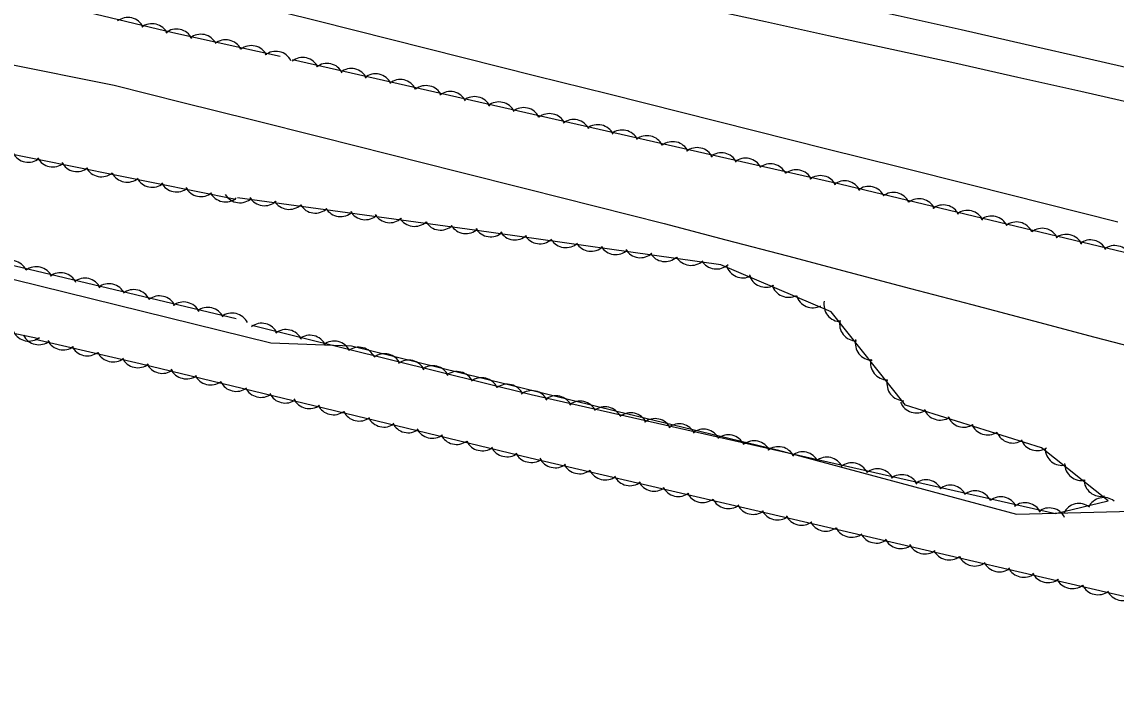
# Model space of a CAD drawing. Extents: x 1441650 to 1491889, y 345904 to 358319.
# Drawn here: x 1461801.3 to 1462034.9, y 350517.9 to 350658.6 of the extents above; entities that cross this region are included whole.
import ezdxf

# ---------------------------------------------------------------- set-up
doc = ezdxf.new("R2010")
doc.units = 0
for name, color, linetype in [('S_DITCHLINE', 7, 'Continuous'), ('S_EDGE_PAVEMENT', 7, 'Continuous'), ('S_SHOULDER', 7, 'Continuous'), ('S_STREAM', 7, 'Continuous'), ('S_TREE', 7, 'Continuous')]:
    doc.layers.add(name, color=color, linetype=linetype)

msp = doc.modelspace()

# ---------------------------------------------------------------- linework, layer by layer
at = {"layer": 'S_DITCHLINE'}
msp.add_lwpolyline([(1461797.52, 350649.84), (1461820.94, 350645.14), (1461835.63, 350641.45), (1461850.31, 350637.76), (1461865, 350634.06), (1461879.68, 350630.37), (1461894.37, 350626.67), (1461909.05, 350622.98), (1461923.74, 350619.28), (1461938.42, 350615.59), (1461951.55, 350612.12), (1461964.69, 350608.66), (1461977.82, 350605.19), (1461990.95, 350601.73), (1462004.09, 350598.26), (1462017.22, 350594.8), (1462030.35, 350591.33), (1462043.48, 350587.87)], dxfattribs=at)
at = {"layer": 'S_EDGE_PAVEMENT'}
msp.add_lwpolyline([(1461794.89, 350704.35), (1461807.93, 350701.24), (1461820.97, 350698.14), (1461834.02, 350695.03), (1461847.95, 350691.82), (1461861.89, 350688.61), (1461875.82, 350685.4), (1461889.75, 350682.18), (1461904.34, 350678.85), (1461918.94, 350675.52), (1461933.53, 350672.18), (1461948.12, 350668.85), (1461961.53, 350665.89), (1461974.94, 350662.92), (1461988.35, 350659.96), (1462001.77, 350657), (1462015.46, 350653.86), (1462029.16, 350650.72), (1462042.86, 350647.58)], dxfattribs=at)
at = {"layer": 'S_SHOULDER'}
msp.add_lwpolyline([(1461793.71, 350697.1), (1461806.51, 350694.14), (1461819.31, 350691.18), (1461832.11, 350688.22), (1461846.01, 350684.89), (1461859.92, 350681.55), (1461873.82, 350678.21), (1461887.73, 350674.88), (1461902.42, 350671.57), (1461917.12, 350668.25), (1461931.81, 350664.94), (1461946.5, 350661.63), (1461959.99, 350658.69), (1461973.48, 350655.75), (1461986.97, 350652.81), (1462000.46, 350649.87), (1462013.89, 350646.84), (1462027.32, 350643.81), (1462040.75, 350640.79)], dxfattribs=at)
at = {"layer": 'S_STREAM'}
msp.add_lwpolyline([(1461761.18, 350613.11), (1461854.43, 350590.1), (1461871.61, 350589.48), (1461928.27, 350575.53), (1461962.5, 350567.25), (1462013.59, 350553.52), (1462054.78, 350554.57), (1462066.93, 350558.78), (1462091.1, 350560.16), (1462150.98, 350548.54), (1462206.96, 350527.64), (1462255.72, 350523.58), (1462297.73, 350515.06), (1462330.99, 350512.55), (1462365.67, 350501.81), (1462404.66, 350490.83), (1462479.26, 350473.9), (1462524.58, 350460.08), (1462626.68, 350442.79), (1462748.76, 350419.73), (1462807.29, 350407.46)], dxfattribs=at)
at = {"layer": 'S_TREE'}
for points in [[(1461846.95, 350620.69), (1461779.1, 350634.39), (1461756.98, 350639.36), (1461739.54, 350650.43), (1461721.15, 350660.38), (1461709.34, 350666.47), (1461703.14, 350672.1), (1461696.73, 350670.43), (1461690.04, 350672.04), (1461689.21, 350681.04), (1461691.35, 350690.67), (1461700.04, 350693.56), (1461721.6, 350683.43), (1461759.03, 350674.24), (1461833.52, 350656.35), (1461856.42, 350651.28)], [(1461786.79, 350678.3), (1461802.32, 350674.41), (1461817.85, 350670.51), (1461833.38, 350666.62), (1461848.91, 350662.72), (1461864.43, 350658.83), (1461879.96, 350654.93), (1461895.49, 350651.04), (1461911.02, 350647.14), (1461926.55, 350643.24), (1461942.08, 350639.35), (1461957.6, 350635.45), (1461973.13, 350631.56), (1461988.66, 350627.66), (1462004.19, 350623.77), (1462019.72, 350619.87), (1462035.25, 350615.97)], [(1461786.79, 350678.3), (1461802.32, 350674.41), (1461817.85, 350670.51), (1461833.38, 350666.62), (1461848.91, 350662.72), (1461864.43, 350658.83), (1461879.96, 350654.93), (1461895.49, 350651.04), (1461911.02, 350647.14), (1461926.55, 350643.24), (1461942.08, 350639.35), (1461957.6, 350635.45), (1461973.13, 350631.56), (1461988.66, 350627.66), (1462004.19, 350623.77), (1462019.72, 350619.87), (1462035.25, 350615.97)], [(1461859.05, 350650.61), (1461975.9, 350624.02), (1462063.34, 350603.03), (1462104.42, 350590.98)], [(1461804.95, 350590.93), (1461707.03, 350611.43), (1461693.91, 350616.88), (1461693.86, 350625.12), (1461697.62, 350634.14), (1461701.61, 350642.7), (1461714.48, 350649), (1461716.92, 350643.88), (1461713.37, 350630.2), (1461719.49, 350624.68), (1461746.32, 350619.26), (1461847.03, 350595.33)], [(1461850.37, 350593.91), (1461910.02, 350579.09), (1462021.95, 350553.65), (1462033.19, 350556.35), (1462018.96, 350567.68), (1461989.91, 350576.77), (1461974.01, 350596.72), (1461950.45, 350606.74), (1461897.92, 350614.19), (1461847.3, 350621.04)], [(1462106.56, 350519.64), (1461909.75, 350565.5), (1461826.48, 350585.63), (1461804.11, 350590.79)]]:
    msp.add_lwpolyline(points, dxfattribs=at)
for centre, start, end in [((1461861.21, 350647.38), 26.3833, 127.9802), ((1461866.4, 350646.13), 26.3833, 127.9802), ((1461871.57, 350645.03), 26.3833, 127.9802), ((1461876.75, 350643.89), 26.3833, 127.9802), ((1461882.05, 350642.68), 26.3833, 127.9802), ((1461887.55, 350641.39), 26.3833, 127.9802), ((1461892.73, 350640.14), 26.3833, 127.9802), ((1461897.9, 350639.04), 26.3833, 127.9802), ((1461903.08, 350637.9), 26.3833, 127.9802), ((1461908.39, 350636.69), 26.3833, 127.9802), ((1461913.88, 350635.4), 26.3833, 127.9802), ((1461919.07, 350634.15), 26.3833, 127.9802), ((1461924.24, 350633.04), 26.3833, 127.9802), ((1461929.42, 350631.9), 26.3833, 127.9802), ((1461934.72, 350630.69), 26.3833, 127.9802), ((1461940.22, 350629.41), 26.3833, 127.9802), ((1461945.41, 350628.15), 26.3833, 127.9802), ((1461950.57, 350627.05), 26.3833, 127.9802), ((1461955.75, 350625.91), 26.3833, 127.9802), ((1461961.06, 350624.7), 26.3833, 127.9802), ((1461966.56, 350623.42), 26.3833, 127.9802), ((1461971.74, 350622.16), 26.3833, 127.9802), ((1461976.87, 350621.05), 25.7065, 127.3034), ((1461982.04, 350619.85), 25.7065, 127.3034), ((1461987.33, 350618.57), 25.7065, 127.3034), ((1461992.81, 350617.22), 25.7065, 127.3034), ((1461997.98, 350615.91), 25.7065, 127.3034), ((1462003.14, 350614.75), 25.7065, 127.3034), ((1462008.3, 350613.54), 25.7065, 127.3034), ((1462013.59, 350612.27), 25.7065, 127.3034), ((1462019.08, 350610.92), 25.7065, 127.3034), ((1462024.25, 350609.61), 25.7065, 127.3034), ((1462029.4, 350608.44), 25.7065, 127.3034), ((1462034.57, 350607.24), 25.7065, 127.3034)]:
    msp.add_arc(centre, 3.64, start, end, dxfattribs=at)
for centre, major_axis, ratio, start_param, end_param in [((1461823.88, 350655.94), (-3.54, 0.85), 0.995105, 3.825789, 5.598989), ((1461829.05, 350654.62), (-3.54, 0.85), 0.995105, 3.825789, 5.598989), ((1461834.26, 350653.47), (-3.56, 0.79), 0.995086, 3.825789, 5.598989), ((1461839.45, 350652.36), (-3.56, 0.79), 0.995086, 3.825789, 5.598989), ((1461844.76, 350651.18), (-3.56, 0.79), 0.995086, 3.825789, 5.598989), ((1461850.26, 350649.93), (-3.56, 0.79), 0.995086, 3.825789, 5.598989), ((1461855.46, 350648.71), (-3.56, 0.79), 0.995086, 3.825789, 5.598989), ((1461802.62, 350632.3), (3.55, -0.83), 0.995064, 3.856134, 5.629334), ((1461807.83, 350631.29), (3.55, -0.83), 0.995064, 3.856134, 5.629334), ((1461813.02, 350630.31), (3.55, -0.83), 0.995064, 3.856134, 5.629334), ((1461818.23, 350629.19), (3.55, -0.83), 0.995064, 3.856134, 5.629334), ((1461823.76, 350628.04), (3.55, -0.83), 0.995064, 3.856134, 5.629334), ((1461829.09, 350626.96), (3.55, -0.83), 0.995064, 3.856134, 5.629334), ((1461834.3, 350625.94), (3.55, -0.83), 0.995064, 3.856134, 5.629334), ((1461839.49, 350624.97), (3.55, -0.83), 0.995064, 3.856134, 5.629334), ((1461844.71, 350623.84), (3.55, -0.83), 0.995064, 3.856134, 5.629334), ((1461847.8, 350623.65), (3.56, 0.78), 0.99681, 3.475556, 5.248757), ((1461853.04, 350623.02), (3.56, 0.78), 0.99681, 3.475556, 5.248757), ((1461858.31, 350622.23), (3.56, 0.78), 0.99681, 3.475556, 5.248757), ((1461863.9, 350621.44), (3.56, 0.78), 0.99681, 3.475556, 5.248757), ((1461869.29, 350620.71), (3.56, 0.78), 0.99681, 3.475556, 5.248757), ((1461874.55, 350620.03), (3.56, 0.78), 0.99681, 3.475556, 5.248757), ((1461879.79, 350619.39), (3.56, 0.78), 0.99681, 3.475556, 5.248757), ((1461885.07, 350618.6), (3.56, 0.78), 0.99681, 3.475556, 5.248757), ((1461890.66, 350617.81), (3.56, 0.78), 0.99681, 3.475556, 5.248757), ((1461896.05, 350617.08), (3.56, 0.78), 0.99681, 3.475556, 5.248757), ((1461901.31, 350616.38), (3.61, -0.51), 0.997184, 3.825789, 5.598989), ((1461906.55, 350615.72), (3.61, -0.51), 0.997184, 3.825789, 5.598989), ((1461911.83, 350614.89), (3.61, -0.51), 0.997184, 3.825789, 5.598989), ((1461917.41, 350614.07), (3.61, -0.51), 0.997184, 3.825789, 5.598989), ((1461922.8, 350613.3), (3.61, -0.51), 0.997184, 3.825789, 5.598989), ((1461928.06, 350612.59), (3.61, -0.51), 0.997184, 3.825789, 5.598989), ((1461798.88, 350604.09), (-3.57, 0.74), 0.991545, 3.796476, 5.569677), ((1461933.3, 350611.92), (3.61, -0.51), 0.997184, 3.825789, 5.598989), ((1461938.57, 350611.1), (3.61, -0.51), 0.997184, 3.825789, 5.598989), ((1461944.15, 350610.28), (3.61, -0.51), 0.997184, 3.825789, 5.598989), ((1461804.36, 350602.75), (-3.57, 0.74), 0.991545, 3.796476, 5.569677), ((1461949.54, 350609.51), (3.61, -0.51), 0.997184, 3.825789, 5.598989), ((1461955.18, 350607.61), (3.35, -1.43), 0.997223, 3.825789, 5.598989), ((1461809.53, 350601.45), (-3.57, 0.74), 0.991545, 3.796476, 5.569677), ((1461814.69, 350600.3), (-3.57, 0.74), 0.991545, 3.796476, 5.569677), ((1461960.07, 350605.61), (3.35, -1.43), 0.997223, 3.825789, 5.598989), ((1461819.86, 350599.11), (-3.57, 0.74), 0.991545, 3.796476, 5.569677), ((1461825.15, 350597.85), (-3.57, 0.74), 0.991545, 3.796476, 5.569677), ((1461964.95, 350603.46), (3.35, -1.43), 0.997223, 3.825789, 5.598989), ((1461830.64, 350596.51), (-3.57, 0.74), 0.991545, 3.796476, 5.569677), ((1461835.81, 350595.21), (-3.57, 0.74), 0.991545, 3.796476, 5.569677), ((1461970.14, 350601.22), (3.35, -1.43), 0.997223, 3.825789, 5.598989), ((1461976.13, 350598.26), (2.27, -2.85), 0.998203, 3.825789, 5.598989), ((1461840.97, 350594.06), (-3.57, 0.74), 0.991545, 3.796476, 5.569677), ((1461846.14, 350592.86), (-3.57, 0.74), 0.991545, 3.796476, 5.569677), ((1461852.47, 350590.65), (-3.46, 1.15), 0.997136, 3.904827, 5.678028), ((1461979.47, 350594.14), (2.27, -2.85), 0.998203, 3.825789, 5.598989), ((1461802.73, 350594.09), (3.56, -0.77), 0.991629, 3.83296, 5.60616), ((1461804.86, 350593.28), (3.45, -1.18), 0.977177, 3.932559, 5.70576), ((1461857.63, 350589.3), (-3.46, 1.15), 0.997136, 3.904827, 5.678028), ((1461862.77, 350588.09), (-3.46, 1.15), 0.997136, 3.904827, 5.678028), ((1461810.02, 350592.16), (3.45, -1.18), 0.977177, 3.932559, 5.70576), ((1461815.2, 350590.9), (3.45, -1.18), 0.977177, 3.932559, 5.70576), ((1461867.93, 350586.85), (-3.46, 1.15), 0.997136, 3.904827, 5.678028), ((1461873.21, 350585.53), (-3.46, 1.15), 0.997136, 3.904827, 5.678028), ((1461982.82, 350590.05), (2.27, -2.85), 0.998203, 3.825789, 5.598989), ((1461820.7, 350589.6), (3.45, -1.18), 0.977177, 3.932559, 5.70576), ((1461878.68, 350584.14), (-3.46, 1.15), 0.997136, 3.904827, 5.678028), ((1461826, 350588.37), (3.45, -1.18), 0.977177, 3.932559, 5.70576), ((1461831.2, 350587.16), (3.54, -0.86), 0.97742, 3.827056, 5.600257), ((1461883.84, 350582.78), (-3.46, 1.15), 0.997136, 3.904827, 5.678028), ((1461888.98, 350581.58), (-3.46, 1.15), 0.997136, 3.904827, 5.678028), ((1461986.08, 350585.84), (2.27, -2.85), 0.998203, 3.825789, 5.598989), ((1461836.35, 350585.99), (3.54, -0.86), 0.97742, 3.827056, 5.600257), ((1461841.52, 350584.67), (3.54, -0.86), 0.97742, 3.827056, 5.600257), ((1461894.14, 350580.34), (-3.46, 1.15), 0.997136, 3.904827, 5.678028), ((1461899.42, 350579.02), (-3.46, 1.15), 0.997136, 3.904827, 5.678028), ((1461989.58, 350581.4), (2.27, -2.85), 0.998203, 3.825789, 5.598989), ((1461847, 350583.31), (3.54, -0.86), 0.97742, 3.827056, 5.600257), ((1461852.29, 350582.03), (3.54, -0.86), 0.97742, 3.827056, 5.600257), ((1461904.89, 350577.63), (-3.46, 1.15), 0.997136, 3.904827, 5.678028), ((1461910.11, 350576.27), (-3.53, 0.9), 0.997153, 3.851413, 5.624614), ((1461857.46, 350580.82), (3.54, -0.86), 0.97742, 3.827056, 5.600257), ((1461862.61, 350579.65), (3.54, -0.86), 0.97742, 3.827056, 5.600257), ((1461915.27, 350575.17), (-3.53, 0.9), 0.997153, 3.851413, 5.624614), ((1461920.45, 350574.03), (-3.53, 0.9), 0.997153, 3.851413, 5.624614), ((1461867.78, 350578.32), (3.54, -0.86), 0.97742, 3.827056, 5.600257), ((1461873.26, 350576.97), (3.54, -0.86), 0.97742, 3.827056, 5.600257), ((1461925.76, 350572.82), (-3.53, 0.9), 0.997153, 3.851413, 5.624614), ((1461931.26, 350571.54), (-3.53, 0.9), 0.997153, 3.851413, 5.624614), ((1461992.23, 350578.78), (3.45, -1.16), 0.997162, 3.845819, 5.619019), ((1461997.3, 350577.24), (3.45, -1.16), 0.997162, 3.845819, 5.619019), ((1461878.54, 350575.68), (3.54, -0.86), 0.97742, 3.827056, 5.600257), ((1461883.71, 350574.47), (3.54, -0.86), 0.97742, 3.827056, 5.600257), ((1461936.44, 350570.29), (-3.53, 0.9), 0.997153, 3.851413, 5.624614), ((1461941.61, 350569.19), (-3.53, 0.9), 0.997153, 3.851413, 5.624614), ((1462002.37, 350575.73), (3.45, -1.16), 0.997162, 3.845819, 5.619019), ((1461888.86, 350573.3), (3.54, -0.86), 0.97742, 3.827056, 5.600257), ((1461946.79, 350568.05), (-3.53, 0.9), 0.997153, 3.851413, 5.624614), ((1461952.1, 350566.84), (-3.53, 0.9), 0.997153, 3.851413, 5.624614), ((1462007.44, 350574.07), (3.45, -1.16), 0.997162, 3.845819, 5.619019), ((1462012.82, 350572.35), (3.45, -1.16), 0.997162, 3.845819, 5.619019), ((1461894.03, 350571.98), (3.54, -0.86), 0.97742, 3.827056, 5.600257), ((1461899.51, 350570.62), (3.54, -0.86), 0.97742, 3.827056, 5.600257), ((1461957.6, 350565.56), (-3.53, 0.9), 0.997153, 3.851413, 5.624614), ((1462018.01, 350570.72), (3.45, -1.16), 0.997162, 3.845819, 5.619019), ((1461904.8, 350569.34), (3.54, -0.86), 0.97742, 3.827056, 5.600257), ((1461909.96, 350568.13), (3.54, -0.86), 0.97742, 3.827056, 5.600257), ((1461962.78, 350564.3), (-3.53, 0.9), 0.997153, 3.851413, 5.624614), ((1461967.95, 350563.2), (-3.53, 0.9), 0.997153, 3.851413, 5.624614), ((1461973.13, 350562.06), (-3.53, 0.9), 0.997153, 3.851413, 5.624614), ((1462023.34, 350567.58), (2.84, -2.29), 0.997642, 3.831915, 5.605115), ((1461915.1, 350567), (3.52, -0.93), 0.977411, 3.855513, 5.628714), ((1461920.28, 350565.72), (3.52, -0.93), 0.977411, 3.855513, 5.628714), ((1461978.43, 350560.85), (-3.53, 0.9), 0.997153, 3.851413, 5.624614), ((1462027.52, 350564.35), (2.84, -2.29), 0.997642, 3.831915, 5.605115), ((1461925.77, 350564.41), (3.52, -0.93), 0.977411, 3.855513, 5.628714), ((1461931.07, 350563.17), (3.52, -0.93), 0.977411, 3.855513, 5.628714), ((1461983.93, 350559.57), (-3.53, 0.9), 0.997153, 3.851413, 5.624614), ((1461989.12, 350558.32), (-3.53, 0.9), 0.997153, 3.851413, 5.624614), ((1461936.24, 350562), (3.52, -0.93), 0.977411, 3.855513, 5.628714), ((1461941.4, 350560.87), (3.52, -0.93), 0.977411, 3.855513, 5.628714), ((1461994.29, 350557.22), (-3.53, 0.9), 0.997153, 3.851413, 5.624614), ((1461999.47, 350556.08), (-3.53, 0.9), 0.997153, 3.851413, 5.624614), ((1462031.65, 350560.97), (2.84, -2.29), 0.997642, 3.831915, 5.605115), ((1461946.58, 350559.59), (3.52, -0.93), 0.977411, 3.855513, 5.628714), ((1461952.07, 350558.28), (3.52, -0.93), 0.977411, 3.855513, 5.628714), ((1462004.77, 350554.87), (-3.53, 0.9), 0.997153, 3.851413, 5.624614), ((1462010.27, 350553.59), (-3.53, 0.9), 0.997153, 3.851413, 5.624614), ((1462032.27, 350553.44), (-3.54, -0.85), 0.997759, 3.825789, 5.598989), ((1461957.37, 350557.04), (3.52, -0.93), 0.977411, 3.855513, 5.628714), ((1461962.54, 350555.87), (3.52, -0.93), 0.977411, 3.855513, 5.628714), ((1462015.46, 350552.33), (-3.53, 0.9), 0.997153, 3.851413, 5.624614), ((1462020.62, 350551.23), (-3.53, 0.9), 0.997153, 3.851413, 5.624614), ((1462026.98, 350552.17), (-3.54, -0.85), 0.997759, 3.825789, 5.598989), ((1461967.7, 350554.74), (3.52, -0.93), 0.977411, 3.855513, 5.628714), ((1461972.88, 350553.46), (3.52, -0.93), 0.977411, 3.855513, 5.628714), ((1461978.37, 350552.15), (3.52, -0.93), 0.977411, 3.855513, 5.628714), ((1461983.67, 350550.91), (3.52, -0.93), 0.977411, 3.855513, 5.628714), ((1461988.85, 350549.74), (3.52, -0.93), 0.977411, 3.855513, 5.628714), ((1461994.01, 350548.61), (3.52, -0.93), 0.977411, 3.855513, 5.628714), ((1461999.19, 350547.33), (3.52, -0.93), 0.977411, 3.855513, 5.628714), ((1462004.68, 350546.02), (3.52, -0.93), 0.977411, 3.855513, 5.628714), ((1462009.98, 350544.78), (3.52, -0.93), 0.977411, 3.855513, 5.628714), ((1462015.15, 350543.61), (3.52, -0.93), 0.977411, 3.855513, 5.628714), ((1462020.31, 350542.48), (3.52, -0.93), 0.977411, 3.855513, 5.628714), ((1462025.49, 350541.2), (3.52, -0.93), 0.977411, 3.855513, 5.628714), ((1462030.98, 350539.89), (3.52, -0.93), 0.977411, 3.855513, 5.628714), ((1462036.28, 350538.65), (3.52, -0.93), 0.977411, 3.855513, 5.628714)]:
    msp.add_ellipse(centre, major_axis=major_axis, ratio=ratio, start_param=start_param, end_param=end_param, dxfattribs=at)

doc.saveas('drawing.dxf')
